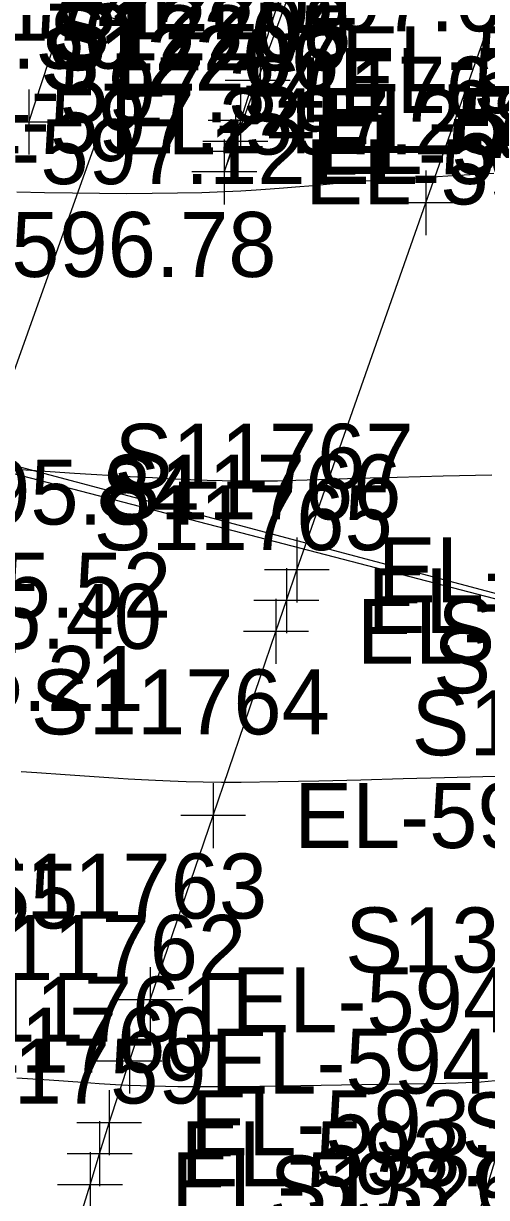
# Model space of a CAD drawing. Extents: x 1729869 to 1735532, y 648588 to 653771.
# Drawn here: x 1730393.8 to 1730422.4, y 652652.5 to 652724.8 of the extents above; entities that cross this region are included whole.
import ezdxf

# ---------------------------------------------------------------- set-up
doc = ezdxf.new("R2010")
doc.units = 0
for name, color, linetype in [('SURVEY - CENTERLINE - Preliminary', 7, 'Continuous'), ('SURVEY - CENTERLINE - Preliminary Text', 7, 'Continuous'), ('SURVEY - CONTOURS - Index with Text', 7, 'Continuous'), ('SURVEY - CONTOURS - Intermediate with optional Text', 7, 'Continuous'), ('SURVEY - DRAINAGE - Area Shapes', 7, 'Continuous'), ('SURVEY - DRAINAGE - Storm Sewer', 7, 'Continuous'), ('SURVEY - TRAFFIC CONTROL - Pavement Marking - Points - Elevations', 7, 'Continuous'), ('SURVEY - TRAFFIC CONTROL - Pavement Marking - Points - Locators', 7, 'Continuous'), ('SURVEY - TRAFFIC CONTROL - Pavement Marking - Points - Numbers', 7, 'Continuous'), ('SURVEY - TRAFFIC CONTROL - Pavement Marking with Text', 7, 'Continuous'), ('SURVEY - TRANSPORTATION - Features - Points - Numbers', 7, 'Continuous'), ('SURVEY - TRANSPORTATION - Roads', 7, 'Continuous'), ('SURVEY - TRANSPORTATION - Roads - Points - Numbers', 7, 'Continuous')]:
    doc.layers.add(name, color=color, linetype=linetype)

msp = doc.modelspace()

# ---------------------------------------------------------------- linework, layer by layer
at = {"layer": 'SURVEY - CENTERLINE - Preliminary'}
msp.add_line((1730367.125, 652630.456), (1730449.207, 652859.92), dxfattribs=at)
at = {"layer": 'SURVEY - CENTERLINE - Preliminary Text'}
msp.add_line((1730400.807, 652724.613), (1730396.099, 652726.298), dxfattribs=at)
at = {"layer": 'SURVEY - CONTOURS - Index with Text'}
msp.add_lwpolyline([(1730423.537, 652678.438), (1730422.139, 652678.416), (1730419.762, 652678.364), (1730417.221, 652678.296), (1730414.607, 652678.224), (1730412.01, 652678.157), (1730409.519, 652678.106), (1730407.226, 652678.082), (1730406.011, 652678.083), (1730404.884, 652678.096), (1730403.836, 652678.118), (1730402.859, 652678.149), (1730401.943, 652678.187), (1730401.079, 652678.231), (1730400.261, 652678.28), (1730399.06, 652678.359), (1730396.381, 652678.543), (1730394.632, 652678.659), (1730393.661, 652678.721)], dxfattribs=at)
at = {"layer": 'SURVEY - CONTOURS - Intermediate with optional Text'}
for points in [[(1730393.403, 652714.457), (1730395.108, 652714.413), (1730396.825, 652714.379), (1730398.489, 652714.359), (1730400.135, 652714.353), (1730401.749, 652714.36), (1730403.313, 652714.382), (1730404.812, 652714.418), (1730406.231, 652714.47), (1730407.214, 652714.517), (1730408.144, 652714.57), (1730409.017, 652714.629), (1730409.831, 652714.69), (1730410.586, 652714.751), (1730411.671, 652714.848), (1730413.316, 652715.003), (1730413.825, 652715.047), (1730414.292, 652715.082), (1730414.847, 652715.117), (1730416.16, 652715.194), (1730417.78, 652715.299), (1730419.33, 652715.397), (1730420.619, 652715.474), (1730422.811, 652715.592)], [(1730422.679, 652697.005), (1730419.684, 652696.934), (1730416.857, 652696.866), (1730414.348, 652696.797), (1730412.693, 652696.743), (1730410.608, 652696.671), (1730409.988, 652696.653), (1730409.472, 652696.64), (1730408.968, 652696.63), (1730408.468, 652696.624), (1730407.967, 652696.622), (1730407.457, 652696.623), (1730406.932, 652696.628), (1730406.067, 652696.646), (1730405.131, 652696.674), (1730404.111, 652696.713), (1730402.991, 652696.764), (1730401.755, 652696.827), (1730400.39, 652696.903), (1730396.95, 652697.11), (1730393.038, 652697.365)], [(1730423.321, 652659.738), (1730422.029, 652659.628), (1730420.602, 652659.556), (1730419.085, 652659.512), (1730417.523, 652659.486), (1730414.662, 652659.453), (1730412.172, 652659.419), (1730407.123, 652659.341), (1730406.341, 652659.331), (1730405.577, 652659.324), (1730404.824, 652659.321), (1730404.079, 652659.323), (1730403.318, 652659.331), (1730402.557, 652659.344), (1730401.796, 652659.364), (1730401.031, 652659.39), (1730400.259, 652659.423), (1730399.48, 652659.463), (1730398.466, 652659.524), (1730397.441, 652659.593), (1730395.393, 652659.74), (1730394.383, 652659.81), (1730393.393, 652659.874)]]:
    msp.add_lwpolyline(points, dxfattribs=at)
at = {"layer": 'SURVEY - DRAINAGE - Area Shapes'}
msp.add_lwpolyline([(1730375.998, 652701.55), (1730449.356, 652682.534), (1730474.639, 652766.496), (1730421.474, 652903.014)], close=True, dxfattribs=at)
at = {"layer": 'SURVEY - DRAINAGE - Storm Sewer'}
msp.add_line((1730442.517, 652684.5), (1730332.548, 652713.712), dxfattribs=at)
at = {"layer": 'SURVEY - TRAFFIC CONTROL - Pavement Marking - Points - Locators'}
for p, q in [((1730396.628, 652728.336), (1730396.628, 652724.336)), ((1730408.403, 652724.644), (1730408.403, 652720.644)), ((1730408.245, 652723.302), (1730408.245, 652719.302)), ((1730410.403, 652722.644), (1730406.403, 652722.644)), ((1730410.245, 652721.302), (1730406.245, 652721.302)), ((1730394.127, 652720.749), (1730394.127, 652716.749)), ((1730407.192, 652720.837), (1730407.192, 652716.837)), ((1730406.872, 652719.551), (1730406.872, 652715.551)), ((1730409.192, 652718.837), (1730405.192, 652718.837)), ((1730406.586, 652718.934), (1730406.586, 652714.934)), ((1730396.127, 652718.749), (1730392.127, 652718.749)), ((1730408.872, 652717.551), (1730404.872, 652717.551)), ((1730406.185, 652717.675), (1730406.185, 652713.675)), ((1730406.185, 652717.675), (1730406.185, 652713.675)), ((1730408.586, 652716.934), (1730404.586, 652716.934)), ((1730408.185, 652715.675), (1730404.185, 652715.675)), ((1730408.185, 652715.675), (1730404.185, 652715.675)), ((1730418.622, 652715.772), (1730418.622, 652711.772)), ((1730420.622, 652713.772), (1730416.622, 652713.772)), ((1730410.661, 652693.163), (1730410.661, 652689.163)), ((1730412.661, 652691.163), (1730408.661, 652691.163)), ((1730410.016, 652691.272), (1730410.016, 652687.272)), ((1730412.016, 652689.272), (1730408.016, 652689.272)), ((1730409.371, 652689.382), (1730409.371, 652685.382)), ((1730411.371, 652687.382), (1730407.371, 652687.382)), ((1730405.499, 652678.038), (1730405.499, 652674.038)), ((1730407.499, 652676.038), (1730403.499, 652676.038)), ((1730401.627, 652666.696), (1730401.627, 652662.696)), ((1730403.627, 652664.696), (1730399.627, 652664.696)), ((1730400.337, 652662.914), (1730400.337, 652658.914)), ((1730402.337, 652660.914), (1730398.337, 652660.914)), ((1730399.092, 652659.119), (1730399.092, 652655.119)), ((1730401.092, 652657.119), (1730397.092, 652657.119)), ((1730398.5, 652657.211), (1730398.5, 652653.211)), ((1730400.5, 652655.211), (1730396.5, 652655.211)), ((1730397.908, 652655.304), (1730397.908, 652651.304)), ((1730399.908, 652653.304), (1730395.908, 652653.304))]:
    msp.add_line(p, q, dxfattribs=at)
at = {"layer": 'SURVEY - TRAFFIC CONTROL - Pavement Marking with Text'}
for points in [[(1730394.127, 652718.749), (1730396.628, 652726.336), (1730398.505, 652732.026), (1730399.144, 652733.918), (1730400.422, 652737.703), (1730405.535, 652752.842), (1730412.728, 652773.603), (1730419.374, 652792.439), (1730420.058, 652794.316), (1730422.11, 652799.946), (1730423.477, 652803.699), (1730424.845, 652807.453), (1730426.213, 652811.206), (1730426.897, 652813.082), (1730430.403, 652822.433), (1730433.299, 652829.879), (1730442.752, 652854.066), (1730444.615, 652858.816)], [(1730454.987, 652854.454), (1730449.188, 652839.561), (1730445.663, 652830.215), (1730442.845, 652822.739), (1730438.733, 652811.482), (1730437.37, 652807.727), (1730436.008, 652803.972), (1730435.327, 652802.094), (1730433.287, 652796.46), (1730421.466, 652762.503), (1730412.643, 652735.966), (1730408.403, 652722.644), (1730407.192, 652718.837), (1730406.586, 652716.934), (1730406.185, 652715.675)], [(1730406.185, 652715.675), (1730406.872, 652717.551), (1730408.245, 652721.302), (1730412.367, 652732.555), (1730414.438, 652738.178), (1730426.361, 652769.975), (1730435.723, 652794.197), (1730437.19, 652797.914), (1730438.657, 652801.63), (1730439.391, 652803.488), (1730440.858, 652807.204), (1730443.071, 652812.773), (1730444.552, 652816.484), (1730446.775, 652822.049), (1730447.516, 652823.904), (1730448.257, 652825.759), (1730451.227, 652833.177)], [(1730378.288, 652588.817), (1730389.025, 652624.69), (1730391.394, 652632.321), (1730392.578, 652636.136), (1730394.354, 652641.858), (1730397.908, 652653.304), (1730398.5, 652655.211), (1730399.092, 652657.119), (1730400.337, 652660.914), (1730401.627, 652664.696), (1730405.499, 652676.038), (1730409.371, 652687.382), (1730410.016, 652689.272), (1730410.661, 652691.163), (1730418.622, 652713.772), (1730423.291, 652726.952)]]:
    msp.add_lwpolyline(points, dxfattribs=at)
at = {"layer": 'SURVEY - TRANSPORTATION - Roads'}
msp.add_lwpolyline([(1730477.463, 652831.212), (1730472.034, 652814.072), (1730470.846, 652810.258), (1730463.691, 652787.38), (1730459.506, 652774.037), (1730457.716, 652768.319), (1730455.341, 652760.689), (1730452.407, 652751.142), (1730450.059, 652743.503), (1730447.709, 652735.867), (1730445.357, 652728.229), (1730436.558, 652699.586), (1730430.734, 652680.478), (1730430.149, 652678.568), (1730428.979, 652674.748), (1730424.883, 652661.378), (1730420.214, 652646.096), (1730419.051, 652642.275), (1730416.146, 652632.721), (1730413.851, 652625.069), (1730412.703, 652621.243), (1730412.128, 652619.33), (1730411.555, 652617.417), (1730400.773, 652581.22)], dxfattribs=at)

# ---------------------------------------------------------------- texts
at = {"layer": 'SURVEY - TRAFFIC CONTROL - Pavement Marking - Points - Elevations'}
for s, p in [('EL-597.68', (1730401.628, 652724.336)), ('EL-597.50', (1730375.843, 652722.035)), ('EL-597.48', (1730413.403, 652720.644)), ('EL-597.41', (1730413.245, 652719.302)), ('EL-597.34', (1730387.717, 652718.733)), ('EL-597.24', (1730387.118, 652716.828)), ('EL-597.25', (1730399.127, 652716.749)), ('EL-597.26', (1730412.192, 652716.837)), ('EL-597.16', (1730411.872, 652715.551)), ('EL-597.12', (1730386.519, 652714.924)), ('EL-597.13', (1730411.586, 652714.934)), ('EL-597.07', (1730411.185, 652713.675)), ('EL-597.07', (1730411.185, 652713.675)), ('EL-596.78', (1730384.723, 652709.208)), ('EL-595.84', (1730379.954, 652693.961)), ('EL-595.69', (1730415.661, 652689.163)), ('EL-595.52', (1730378.236, 652688.221)), ('EL-595.57', (1730415.016, 652687.272)), ('EL-595.40', (1730377.663, 652686.307)), ('EL-595.48', (1730414.371, 652685.382)), ('EL-595.21', (1730376.517, 652682.48)), ('EL-594.90', (1730410.499, 652674.038)), ('EL-594.55', (1730372.508, 652669.084)), ('EL-594.30', (1730406.627, 652662.696)), ('EL-594.10', (1730405.337, 652658.914)), ('EL-593.86', (1730404.092, 652655.119)), ('EL-593.77', (1730403.5, 652653.211)), ('EL-593.63', (1730402.908, 652651.304))]:
    msp.add_text(s, height=4, dxfattribs=at).set_placement(p)
at = {"layer": 'SURVEY - TRAFFIC CONTROL - Pavement Marking - Points - Numbers'}
for s, p in [('S12174', (1730382.887, 652723.749)), ('S12204', (1730395.952, 652723.837)), ('S12208', (1730395.585, 652722.551)), ('S12205', (1730395.346, 652721.934)), ('S12206', (1730394.835, 652720.675)), ('S12207', (1730394.945, 652720.675)), ('S11768', (1730407.335, 652718.772)), ('S11767', (1730399.421, 652696.163)), ('S11766', (1730398.666, 652694.272)), ('S11765', (1730398.131, 652692.382)), ('S11764', (1730394.259, 652681.038)), ('S11763', (1730390.387, 652669.696)), ('S11762', (1730389.097, 652665.914)), ('S11761', (1730388.01, 652662.119)), ('S11760', (1730387.087, 652660.211)), ('S11759', (1730386.653, 652658.304))]:
    msp.add_text(s, height=4, dxfattribs=at).set_placement(p)
at = {"layer": 'SURVEY - TRANSPORTATION - Features - Points - Numbers'}
msp.add_text('S13518', height=4, dxfattribs=at).set_placement((1730420.802, 652654.986))
at = {"layer": 'SURVEY - TRANSPORTATION - Roads - Points - Numbers'}
for s, p in [('S13290', (1730419.321, 652685.478)), ('S13291', (1730419.067, 652683.568)), ('S13292', (1730417.739, 652679.748)), ('S13293', (1730413.643, 652666.378)), ('S13294', (1730408.974, 652651.096))]:
    msp.add_text(s, height=4, dxfattribs=at).set_placement(p)

doc.saveas('drawing.dxf')
